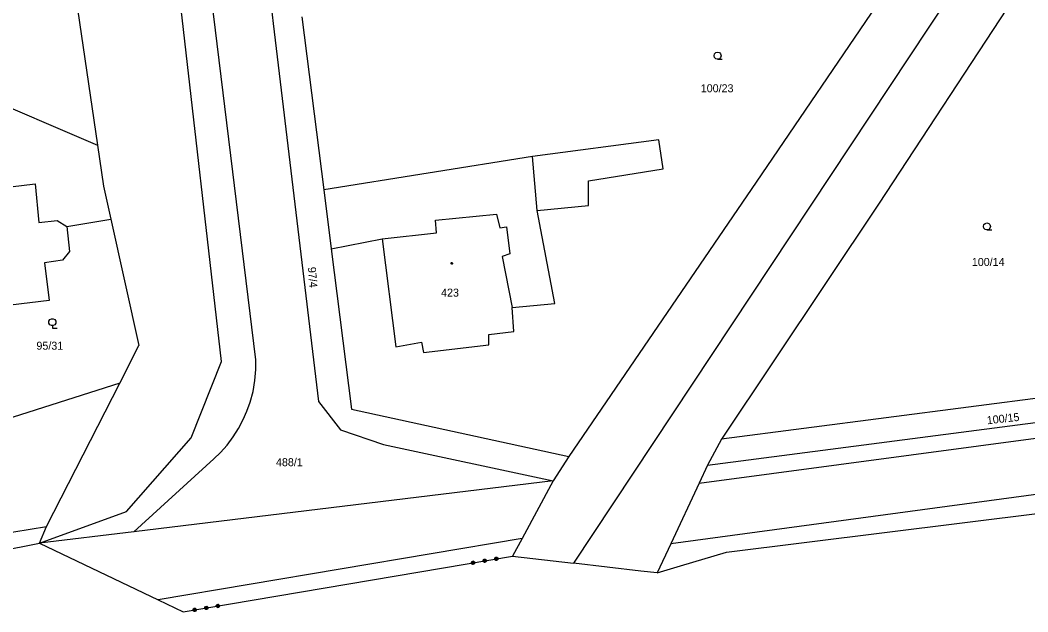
# Model space of a CAD drawing. Extents: x -757994 to -755874, y -1047691 to -1046119.
# Drawn here: x -757091.1 to -756984.1, y -1047390.8 to -1047327.9 of the extents above; entities that cross this region are included whole.
import ezdxf

# ---------------------------------------------------------------- set-up
doc = ezdxf.new("R2010")
doc.units = 0
doc.layers.add('katastrální mapa', color=7, linetype='Continuous')

msp = doc.modelspace()

# ---------------------------------------------------------------- linework, layer by layer
at = {"layer": 'katastrální mapa'}
for p, q in [((-757066.08, -1047364.03), (-757084.15, -1047217)), ((-757072.48, -1047259.59), (-757064.24, -1047328.26)), ((-756965.11, -1047284.17), (-757023.91, -1047372.91)), ((-756995.19, -1047319.03), (-757012.92, -1047345.14)), ((-757085.99, -1047320.15), (-757082.9, -1047341.2)), ((-756982.67, -1047321.16), (-756999.93, -1047347.48)), ((-757069.73, -1047364.21), (-757074.6, -1047321.78)), ((-757061.19, -1047327.57), (-757058.88, -1047345.94)), ((-757064.24, -1047328.26), (-757059.45, -1047368.45)), ((-757023.26, -1047340.62), (-757036.71, -1047342.42)), ((-757022.8, -1047343.71), (-757023.26, -1047340.62)), ((-757082.9, -1047341.2), (-757082.26, -1047345.57)), ((-757036.71, -1047342.42), (-757058.88, -1047345.94)), ((-757036.2, -1047348.14), (-757036.71, -1047342.42)), ((-757030.75, -1047345.01), (-757022.8, -1047343.71)), ((-757012.92, -1047345.14), (-757032.84, -1047374.3)), ((-757030.75, -1047347.61), (-757030.75, -1047345.01)), ((-757082.26, -1047345.57), (-757081.48, -1047349.07)), ((-757058.88, -1047345.94), (-757058.09, -1047352.22)), ((-757036.2, -1047348.14), (-757030.75, -1047347.61)), ((-757034.31, -1047358.03), (-757036.2, -1047348.14)), ((-756999.93, -1047347.48), (-757016.6, -1047372.45)), ((-757086.17, -1047349.84), (-757081.48, -1047349.07)), ((-757081.48, -1047349.07), (-757078.51, -1047362.49)), ((-757046.99, -1047349.17), (-757040.52, -1047348.52)), ((-757046.88, -1047350.51), (-757046.99, -1047349.17)), ((-757040.52, -1047348.52), (-757040.18, -1047349.99)), ((-757052.66, -1047351.16), (-757046.88, -1047350.51)), ((-757040.18, -1047349.99), (-757039.45, -1047349.88)), ((-757039.45, -1047349.88), (-757039.1, -1047352.75)), ((-757058.09, -1047352.22), (-757052.66, -1047351.16)), ((-757052.66, -1047351.16), (-757051.21, -1047362.63)), ((-757019, -1047377.14), (-756823.27, -1047350.82)), ((-757058.09, -1047352.22), (-757055.94, -1047369.26)), ((-757039.1, -1047352.75), (-757039.92, -1047353.05)), ((-757039.92, -1047353.05), (-757038.87, -1047358.47)), ((-756822.35, -1047356.58), (-757022.01, -1047383.57)), ((-757038.87, -1047358.47), (-757034.31, -1047358.03)), ((-757038.69, -1047361), (-757038.87, -1047358.47)), ((-757041.32, -1047361.33), (-757038.69, -1047361)), ((-757051.21, -1047362.63), (-757048.48, -1047362.14)), ((-757048.48, -1047362.14), (-757048.28, -1047363.24)), ((-757041.32, -1047362.42), (-757041.32, -1047361.33)), ((-757080.55, -1047366.5), (-757078.51, -1047362.49)), ((-757048.28, -1047363.24), (-757041.32, -1047362.42)), ((-757072.96, -1047372.32), (-757069.73, -1047364.21)), ((-757080.55, -1047366.5), (-757096.89, -1047371.72)), ((-757088.32, -1047381.73), (-757080.55, -1047366.5)), ((-756969.02, -1047366.27), (-757016.6, -1047372.45)), ((-757018.1, -1047375.21), (-756958.99, -1047367.54)), ((-757059.45, -1047368.45), (-757057.09, -1047371.47)), ((-757055.94, -1047369.26), (-757032.84, -1047374.3)), ((-757057.09, -1047371.47), (-757052.52, -1047373)), ((-757079.82, -1047380.13), (-757072.96, -1047372.32)), ((-757023.91, -1047372.91), (-757032.34, -1047385.62)), ((-757016.6, -1047372.45), (-757018.1, -1047375.21)), ((-757052.52, -1047373), (-757034.5, -1047376.88)), ((-757079.04, -1047382.29), (-757070.56, -1047374.55)), ((-757032.84, -1047374.3), (-757034.5, -1047376.88)), ((-757018.1, -1047375.21), (-757019, -1047377.14)), ((-757034.5, -1047376.88), (-757079.04, -1047382.29)), ((-757034.5, -1047376.88), (-757037.8, -1047382.99)), ((-757019, -1047377.14), (-757022.01, -1047383.57)), ((-757089.06, -1047383.51), (-757079.82, -1047380.13)), ((-757016.08, -1047384.46), (-756982.51, -1047380.29)), ((-757131.75, -1047388.8), (-757088.32, -1047381.73)), ((-757089.06, -1047383.51), (-757088.32, -1047381.73)), ((-757079.04, -1047382.29), (-757089.06, -1047383.51)), ((-757119.12, -1047389.4), (-757089.06, -1047383.51)), ((-757089.06, -1047383.51), (-757076.46, -1047389.54)), ((-757037.8, -1047382.99), (-757076.46, -1047389.54)), ((-757037.8, -1047382.99), (-757038.81, -1047384.87)), ((-757022.01, -1047383.57), (-757023.46, -1047386.66)), ((-757020.98, -1047385.92), (-757016.08, -1047384.46)), ((-757073.82, -1047390.8), (-757038.81, -1047384.87)), ((-757038.81, -1047384.87), (-757032.34, -1047385.62)), ((-757025.2, -1047386.46), (-757032.34, -1047385.62)), ((-757023.46, -1047386.66), (-757025.2, -1047386.46)), ((-757023.46, -1047386.66), (-757020.98, -1047385.92)), ((-757076.46, -1047389.54), (-757073.82, -1047390.8))]:
    msp.add_line(p, q, dxfattribs=at)
for points in [[(-757017.02, -1047332.06), (-757017.21, -1047332.01), (-757017.35, -1047331.88), (-757017.4, -1047331.69), (-757017.35, -1047331.51), (-757017.21, -1047331.37), (-757017.03, -1047331.32), (-757016.84, -1047331.37), (-757016.71, -1047331.51), (-757016.66, -1047331.7), (-757016.71, -1047331.89), (-757016.84, -1047332.02), (-757017.03, -1047332.07), (-757016.53, -1047332.07)], [(-757101.04, -1047336.38), (-757096.14, -1047335.54), (-757082.9, -1047341.2)], [(-757109.81, -1047347.77), (-757105.7, -1047347.34), (-757105.77, -1047346.77), (-757099.87, -1047346.07), (-757099.78, -1047346.54), (-757089.52, -1047345.31), (-757089.13, -1047349.43), (-757087.19, -1047349.2), (-757086.17, -1047349.84)], [(-757086.17, -1047349.84), (-757085.87, -1047352.5), (-757086.64, -1047353.43), (-757088.55, -1047353.69), (-757088.06, -1047357.72), (-757098.35, -1047358.96), (-757098.31, -1047359.44)], [(-756988.4, -1047350.2), (-756988.59, -1047350.15), (-756988.73, -1047350.01), (-756988.78, -1047349.83), (-756988.73, -1047349.65), (-756988.59, -1047349.51), (-756988.41, -1047349.46), (-756988.22, -1047349.51), (-756988.09, -1047349.65), (-756988.04, -1047349.84), (-756988.09, -1047350.02), (-756988.22, -1047350.16), (-756988.41, -1047350.21), (-756987.91, -1047350.21)], [(-757087.71, -1047360.38), (-757087.8, -1047360.38), (-757087.98, -1047360.28), (-757088.07, -1047360.11), (-757088.07, -1047359.92), (-757087.98, -1047359.74), (-757087.8, -1047359.65), (-757087.61, -1047359.65), (-757087.44, -1047359.74), (-757087.35, -1047359.92), (-757087.35, -1047360.11), (-757087.44, -1047360.28), (-757087.61, -1047360.38), (-757087.71, -1047360.38), (-757087.71, -1047360.64), (-757087.21, -1047360.64)], [(-757070.56, -1047374.55), (-757069.86, -1047373.88), (-757069.14, -1047373.07), (-757068.5, -1047372.21), (-757067.92, -1047371.3), (-757067.42, -1047370.35), (-757067.03, -1047369.46), (-757066.68, -1047368.5), (-757066.38, -1047367.37), (-757066.18, -1047366.22), (-757066.08, -1047365.05), (-757066.08, -1047364.03)], [(-757042.97, -1047385.41), (-757042.86, -1047385.49), (-757042.84, -1047385.62), (-757042.92, -1047385.73), (-757043.05, -1047385.76), (-757043.16, -1047385.68), (-757043.18, -1047385.54), (-757043.1, -1047385.44), (-757042.97, -1047385.41), (-757042.96, -1047385.43), (-757043.08, -1047385.45), (-757043.11, -1047385.5), (-757042.92, -1047385.46), (-757042.88, -1047385.5), (-757043.15, -1047385.54), (-757043.14, -1047385.58), (-757042.88, -1047385.54), (-757042.87, -1047385.58), (-757043.13, -1047385.62), (-757043.12, -1047385.66), (-757042.86, -1047385.62), (-757042.88, -1047385.66), (-757043.09, -1047385.7), (-757043.05, -1047385.73), (-757042.91, -1047385.71)], [(-757041.73, -1047385.2), (-757041.62, -1047385.28), (-757041.6, -1047385.41), (-757041.68, -1047385.52), (-757041.81, -1047385.55), (-757041.92, -1047385.47), (-757041.95, -1047385.34), (-757041.87, -1047385.23), (-757041.73, -1047385.2), (-757041.74, -1047385.22), (-757041.85, -1047385.24), (-757041.89, -1047385.29), (-757041.69, -1047385.26), (-757041.64, -1047385.29), (-757041.92, -1047385.34), (-757041.91, -1047385.38), (-757041.64, -1047385.33), (-757041.63, -1047385.37), (-757041.91, -1047385.41), (-757041.9, -1047385.45), (-757041.62, -1047385.41), (-757041.66, -1047385.45), (-757041.85, -1047385.49), (-757041.81, -1047385.52), (-757041.69, -1047385.5)], [(-757040.5, -1047384.99), (-757040.39, -1047385.07), (-757040.36, -1047385.2), (-757040.44, -1047385.31), (-757040.58, -1047385.34), (-757040.69, -1047385.26), (-757040.71, -1047385.13), (-757040.63, -1047385.02), (-757040.5, -1047384.99), (-757040.51, -1047385.02), (-757040.63, -1047385.04), (-757040.65, -1047385.08), (-757040.47, -1047385.05), (-757040.42, -1047385.08), (-757040.68, -1047385.13), (-757040.67, -1047385.16), (-757040.41, -1047385.12), (-757040.41, -1047385.16), (-757040.66, -1047385.2), (-757040.66, -1047385.24), (-757040.41, -1047385.2), (-757040.42, -1047385.24), (-757040.62, -1047385.28), (-757040.59, -1047385.31), (-757040.47, -1047385.29)], [(-757070.08, -1047390), (-757069.97, -1047390.08), (-757069.94, -1047390.21), (-757070.02, -1047390.32), (-757070.15, -1047390.35), (-757070.26, -1047390.27), (-757070.29, -1047390.14), (-757070.21, -1047390.03), (-757070.08, -1047390), (-757070.09, -1047390.03), (-757070.21, -1047390.05), (-757070.23, -1047390.09), (-757070.05, -1047390.06), (-757070, -1047390.09), (-757070.26, -1047390.14), (-757070.25, -1047390.17), (-757069.99, -1047390.13), (-757069.99, -1047390.17), (-757070.24, -1047390.21), (-757070.24, -1047390.25), (-757069.98, -1047390.21), (-757070, -1047390.25), (-757070.2, -1047390.29), (-757070.17, -1047390.32), (-757070.05, -1047390.3)], [(-757072.55, -1047390.42), (-757072.44, -1047390.5), (-757072.42, -1047390.63), (-757072.5, -1047390.74), (-757072.63, -1047390.77), (-757072.74, -1047390.69), (-757072.76, -1047390.56), (-757072.68, -1047390.45), (-757072.55, -1047390.42), (-757072.54, -1047390.44), (-757072.66, -1047390.46), (-757072.69, -1047390.51), (-757072.5, -1047390.47), (-757072.46, -1047390.51), (-757072.73, -1047390.55), (-757072.72, -1047390.59), (-757072.46, -1047390.55), (-757072.45, -1047390.59), (-757072.71, -1047390.63), (-757072.7, -1047390.67), (-757072.44, -1047390.63), (-757072.46, -1047390.67), (-757072.67, -1047390.71), (-757072.63, -1047390.74), (-757072.49, -1047390.72)], [(-757071.31, -1047390.21), (-757071.2, -1047390.29), (-757071.18, -1047390.42), (-757071.26, -1047390.53), (-757071.39, -1047390.56), (-757071.5, -1047390.48), (-757071.52, -1047390.35), (-757071.45, -1047390.24), (-757071.31, -1047390.21), (-757071.31, -1047390.23), (-757071.43, -1047390.25), (-757071.47, -1047390.3), (-757071.27, -1047390.27), (-757071.22, -1047390.3), (-757071.5, -1047390.35), (-757071.49, -1047390.39), (-757071.22, -1047390.34), (-757071.21, -1047390.38), (-757071.48, -1047390.42), (-757071.48, -1047390.46), (-757071.2, -1047390.42), (-757071.23, -1047390.46), (-757071.43, -1047390.5), (-757071.39, -1047390.53), (-757071.27, -1047390.51)]]:
    msp.add_lwpolyline(points, dxfattribs=at)
msp.add_lwpolyline([(-757045.27, -1047353.68), (-757045.22, -1047353.69), (-757045.2, -1047353.73), (-757045.19, -1047353.76), (-757045.2, -1047353.8), (-757045.24, -1047353.84), (-757045.27, -1047353.85), (-757045.32, -1047353.83), (-757045.35, -1047353.8), (-757045.35, -1047353.76), (-757045.35, -1047353.72), (-757045.3, -1047353.68)], close=True, dxfattribs=at)

# ---------------------------------------------------------------- texts
for s, p in [('100/23', (-757018.82, -1047335.58)), ('100/14', (-756990.02, -1047354.04)), ('423', (-757046.41, -1047357.3)), ('95/31', (-757089.4, -1047362.94)), ('488/1', (-757063.95, -1047375.32))]:
    msp.add_text(s, height=0.85, dxfattribs=at).set_placement(p)
for s, rotation, p in [('97/4', 274.9624, (-757060.57, -1047354.18)), ('100/15', 6.2452, (-756988.38, -1047370.87))]:
    msp.add_text(s, height=0.85, rotation=rotation, dxfattribs=at).set_placement(p)

doc.saveas('drawing.dxf')
